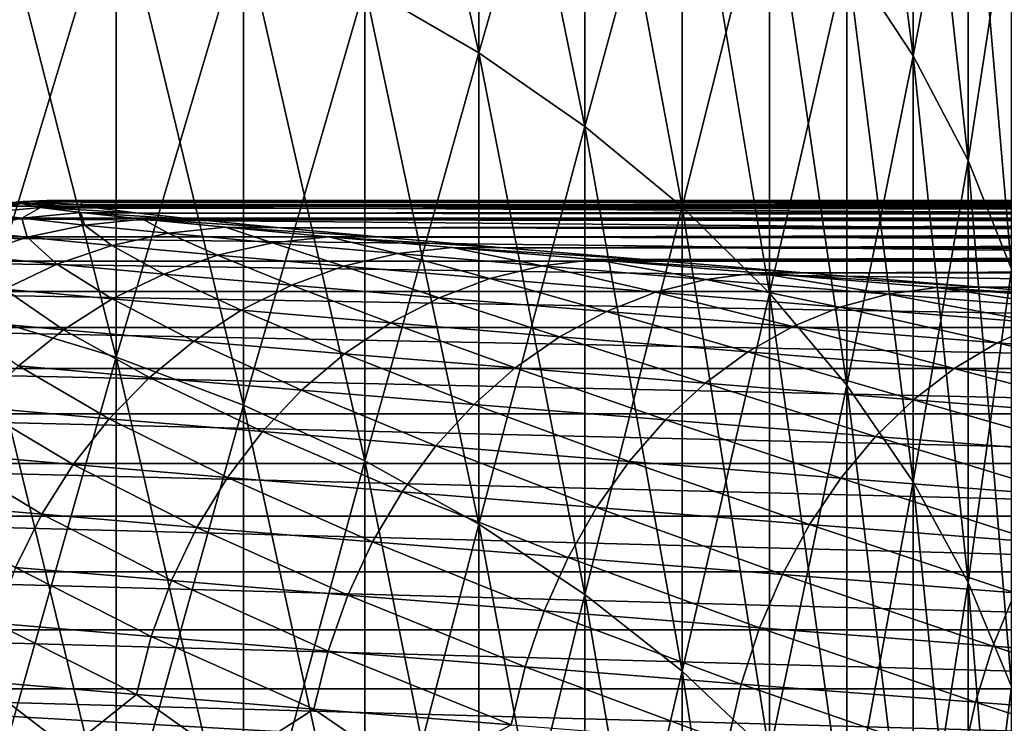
# Model space of a CAD drawing. Header units: metres. Extents: x -46 to 104, y -30 to 30.
# Tile 335 of 656: x 16.545 to 17.442, y 8.987 to 9.628. Entities that reach past the tile are written whole.
import ezdxf

# ---------------------------------------------------------------- set-up
doc = ezdxf.new("R2010")
doc.units = ezdxf.units.M
doc.layers.add('solid_26_000_502_XXX', color=7, linetype='CONTINUOUS')

msp = doc.modelspace()

# ---------------------------------------------------------------- linework, layer by layer
at = {"layer": 'solid_26_000_502_XXX'}
for points in [[(16.963278, 9.598156, -8.239747), (16.859293, 9.658595, -8.291632), (16.859293, 10.066163, -7.79179)], [(16.963278, 10.003174, -7.743032), (16.963278, 9.598156, -8.239747), (16.859293, 10.066163, -7.79179)], [(16.963278, 9.598156, 603.760254), (16.859293, 9.658595, 603.708374), (16.859293, 10.066163, 604.208191)], [(16.963278, 10.003174, 604.256958), (16.963278, 9.598156, 603.760254), (16.859293, 10.066163, 604.208191)], [(17.35924, 9.595591, -7.42754), (17.29871, 9.687451, -7.498645), (17.29871, 10.054817, -6.998359)], [(17.35924, 9.959474, -6.931998), (17.35924, 9.595591, -7.42754), (17.29871, 10.054817, -6.998359)], [(17.35924, 9.595591, 604.572449), (17.29871, 9.687451, 604.501343), (17.29871, 10.054817, 605.001648)], [(17.35924, 9.959474, 605.067993), (17.35924, 9.595591, 604.572449), (17.29871, 10.054817, 605.001648)], [(16.963278, 9.598156, 8.239747), (16.963278, 10.003174, 7.743032), (16.859293, 9.658595, 8.291632)], [(16.963278, 9.598156, 620.239746), (16.963278, 10.003174, 619.743042), (16.859293, 9.658595, 620.291626)], [(17.059919, 9.531065, -8.182151), (16.963278, 9.598156, -8.239747), (16.963278, 10.003174, -7.743032)], [(17.059919, 9.93325, -7.688908), (17.059919, 9.531065, -8.182151), (16.963278, 10.003174, -7.743032)], [(17.059919, 9.93325, 7.688908), (16.963278, 10.003174, 7.743032), (16.963278, 9.598156, 8.239747)], [(17.059919, 9.531065, 603.817871), (16.963278, 9.598156, 603.760254), (16.963278, 10.003174, 604.256958)], [(17.059919, 9.93325, 604.311096), (17.059919, 9.531065, 603.817871), (16.963278, 10.003174, 604.256958)], [(17.059919, 9.93325, 619.688904), (16.963278, 10.003174, 619.743042), (16.963278, 9.598156, 620.239746)], [(17.35924, 9.595591, 7.42754), (17.35924, 9.959474, 6.931998), (17.29871, 9.687451, 7.498645)], [(17.35924, 9.595591, 619.427551), (17.35924, 9.959474, 618.932007), (17.29871, 9.687451, 619.498657)], [(17.409405, 9.499905, -7.353474), (17.35924, 9.595591, -7.42754), (17.35924, 9.959474, -6.931998)], [(17.409405, 9.860159, -6.862873), (17.409405, 9.499905, -7.353474), (17.35924, 9.959474, -6.931998)], [(17.409405, 9.860159, 6.862873), (17.35924, 9.959474, 6.931998), (17.35924, 9.595591, 7.42754)], [(17.409405, 9.499905, 604.646545), (17.35924, 9.595591, 604.572449), (17.35924, 9.959474, 605.067993)], [(17.409405, 9.860159, 605.137146), (17.409405, 9.499905, 604.646545), (17.35924, 9.959474, 605.067993)], [(17.409405, 9.860159, 618.862854), (17.35924, 9.959474, 618.932007), (17.35924, 9.595591, 619.427551)], [(17.059919, 9.531065, 8.182151), (17.059919, 9.93325, 7.688908), (16.963278, 9.598156, 8.239747)], [(17.059919, 9.531065, 620.182129), (17.059919, 9.93325, 619.688904), (16.963278, 9.598156, 620.239746)], [(17.148478, 9.457831, -8.119282), (17.059919, 9.531065, -8.182151), (17.059919, 9.93325, -7.688908)], [(17.148478, 9.856927, -7.629829), (17.148478, 9.457831, -8.119282), (17.059919, 9.93325, -7.688908)], [(17.148478, 9.856927, 7.629829), (17.059919, 9.93325, 7.688908), (17.059919, 9.531065, 8.182151)], [(17.148478, 9.457831, 603.880737), (17.059919, 9.531065, 603.817871), (17.059919, 9.93325, 604.311096)], [(17.148478, 9.856927, 604.370178), (17.148478, 9.457831, 603.880737), (17.059919, 9.93325, 604.311096)], [(17.148478, 9.856927, 619.629822), (17.059919, 9.93325, 619.688904), (17.059919, 9.531065, 620.182129)], [(17.148478, 9.457831, 8.119282), (17.148478, 9.856927, 7.629829), (17.059919, 9.531065, 8.182151)], [(17.148478, 9.457831, 620.119263), (17.148478, 9.856927, 619.629822), (17.059919, 9.531065, 620.182129)], [(17.228277, 9.379015, -8.05162), (17.148478, 9.457831, -8.119282), (17.148478, 9.856927, -7.629829)], [(17.228277, 9.774785, -7.566247), (17.228277, 9.379015, -8.05162), (17.148478, 9.856927, -7.629829)], [(17.228277, 9.774785, 7.566247), (17.148478, 9.856927, 7.629829), (17.148478, 9.457831, 8.119282)], [(17.228277, 9.379015, 603.948364), (17.148478, 9.457831, 603.880737), (17.148478, 9.856927, 604.370178)], [(17.228277, 9.774785, 604.433777), (17.228277, 9.379015, 603.948364), (17.148478, 9.856927, 604.370178)], [(17.228277, 9.774785, 619.566223), (17.148478, 9.856927, 619.629822), (17.148478, 9.457831, 620.119263)], [(17.409405, 9.499905, 7.353474), (17.409405, 9.860159, 6.862873), (17.35924, 9.595591, 7.42754)], [(17.409405, 9.499905, 619.353455), (17.409405, 9.860159, 618.862854), (17.35924, 9.595591, 619.427551)], [(17.44882, 9.401123, -7.27701), (17.409405, 9.499905, -7.353474), (17.409405, 9.860159, -6.862873)], [(17.44882, 9.757631, -6.791512), (17.44882, 9.401123, -7.27701), (17.409405, 9.860159, -6.862873)], [(17.44882, 9.757631, 6.791512), (17.409405, 9.860159, 6.862873), (17.409405, 9.499905, 7.353474)], [(17.44882, 9.401123, 604.722961), (17.409405, 9.499905, 604.646545), (17.409405, 9.860159, 605.137146)], [(17.44882, 9.757631, 605.208496), (17.44882, 9.401123, 604.722961), (17.409405, 9.860159, 605.137146)], [(17.44882, 9.757631, 618.791504), (17.409405, 9.860159, 618.862854), (17.409405, 9.499905, 619.353455)], [(16.632504, 9.320926, -8.860201), (16.511431, 9.357162, -8.894646), (16.511431, 9.795658, -8.409297)], [(16.632504, 9.757724, -8.376732), (16.632504, 9.320926, -8.860201), (16.511431, 9.795658, -8.409297)], [(16.632504, 9.757724, 8.376732), (16.511431, 9.795658, 8.409297), (16.511431, 9.357162, 8.894646)], [(16.632504, 9.320926, 603.139771), (16.511431, 9.357162, 603.105347), (16.511431, 9.795658, 603.590698)], [(16.632504, 9.757724, 603.623291), (16.632504, 9.320926, 603.139771), (16.511431, 9.795658, 603.590698)], [(16.632504, 9.757724, 620.376709), (16.511431, 9.795658, 620.409302), (16.511431, 9.357162, 620.894653)], [(17.228277, 9.379015, 8.05162), (17.228277, 9.774785, 7.566247), (17.148478, 9.457831, 8.119282)], [(17.228277, 9.379015, 620.051636), (17.228277, 9.774785, 619.566223), (17.148478, 9.457831, 620.119263)], [(17.29871, 9.295217, -7.979682), (17.228277, 9.379015, -8.05162), (17.228277, 9.774785, -7.566247)], [(17.29871, 9.687451, -7.498645), (17.29871, 9.295217, -7.979682), (17.228277, 9.774785, -7.566247)], [(17.29871, 9.687451, 7.498645), (17.228277, 9.774785, 7.566247), (17.228277, 9.379015, 8.05162)], [(17.29871, 9.295217, 604.020325), (17.228277, 9.379015, 603.948364), (17.228277, 9.774785, 604.433777)], [(17.29871, 9.687451, 604.501343), (17.29871, 9.295217, 604.020325), (17.228277, 9.774785, 604.433777)], [(17.29871, 9.687451, 619.498657), (17.228277, 9.774785, 619.566223), (17.228277, 9.379015, 620.051636)], [(16.632504, 9.320926, 8.860201), (16.632504, 9.757724, 8.376732), (16.511431, 9.357162, 8.894646)], [(16.632504, 9.320926, 620.860229), (16.632504, 9.757724, 620.376709), (16.511431, 9.357162, 620.894653)], [(16.748753, 9.277172, -8.818609), (16.632504, 9.320926, -8.860201), (16.632504, 9.757724, -8.376732)], [(16.748753, 9.71192, -8.33741), (16.748753, 9.277172, -8.818609), (16.632504, 9.757724, -8.376732)], [(16.748753, 9.71192, 8.33741), (16.632504, 9.757724, 8.376732), (16.632504, 9.320926, 8.860201)], [(16.748753, 9.277172, 603.181396), (16.632504, 9.320926, 603.139771), (16.632504, 9.757724, 603.623291)], [(16.748753, 9.71192, 603.662598), (16.748753, 9.277172, 603.181396), (16.632504, 9.757724, 603.623291)], [(16.748753, 9.71192, 620.337402), (16.632504, 9.757724, 620.376709), (16.632504, 9.320926, 620.860229)], [(17.44882, 9.401123, 7.27701), (17.44882, 9.757631, 6.791512), (17.409405, 9.499905, 7.353474)], [(17.44882, 9.401123, 619.277039), (17.44882, 9.757631, 618.791504), (17.409405, 9.499905, 619.353455)], [(16.748753, 9.277172, 8.818609), (16.748753, 9.71192, 8.33741), (16.632504, 9.320926, 8.860201)], [(16.748753, 9.277172, 620.818604), (16.748753, 9.71192, 620.337402), (16.632504, 9.320926, 620.860229)], [(16.859293, 9.226234, -8.770189), (16.748753, 9.277172, -8.818609), (16.748753, 9.71192, -8.33741)], [(16.859293, 9.658595, -8.291632), (16.859293, 9.226234, -8.770189), (16.748753, 9.71192, -8.33741)], [(16.859293, 9.658595, 8.291632), (16.748753, 9.71192, 8.33741), (16.748753, 9.277172, 8.818609)], [(16.859293, 9.226234, 603.229797), (16.748753, 9.277172, 603.181396), (16.748753, 9.71192, 603.662598)], [(16.859293, 9.658595, 603.708374), (16.859293, 9.226234, 603.229797), (16.748753, 9.71192, 603.662598)], [(16.859293, 9.658595, 620.291626), (16.748753, 9.71192, 620.337402), (16.748753, 9.277172, 620.818604)], [(17.29871, 9.295217, 7.979682), (17.29871, 9.687451, 7.498645), (17.228277, 9.379015, 8.05162)], [(17.29871, 9.295217, 619.979675), (17.29871, 9.687451, 619.498657), (17.228277, 9.379015, 620.051636)], [(17.35924, 9.207076, -7.904016), (17.29871, 9.295217, -7.979682), (17.29871, 9.687451, -7.498645)], [(17.35924, 9.595591, -7.42754), (17.35924, 9.207076, -7.904016), (17.29871, 9.687451, -7.498645)], [(17.35924, 9.595591, 7.42754), (17.29871, 9.687451, 7.498645), (17.29871, 9.295217, 7.979682)], [(17.35924, 9.207076, 604.096008), (17.29871, 9.295217, 604.020325), (17.29871, 9.687451, 604.501343)], [(17.35924, 9.595591, 604.572449), (17.35924, 9.207076, 604.096008), (17.29871, 9.687451, 604.501343)], [(17.35924, 9.595591, 619.427551), (17.29871, 9.687451, 619.498657), (17.29871, 9.295217, 619.979675)], [(16.859293, 9.226234, 8.770189), (16.859293, 9.658595, 8.291632), (16.748753, 9.277172, 8.818609)], [(16.859293, 9.226234, 620.770203), (16.859293, 9.658595, 620.291626), (16.748753, 9.277172, 620.818604)], [(16.963278, 9.168501, -8.71531), (16.859293, 9.226234, -8.770189), (16.859293, 9.658595, -8.291632)], [(16.963278, 9.598156, -8.239747), (16.963278, 9.168501, -8.71531), (16.859293, 9.658595, -8.291632)], [(16.963278, 9.598156, 8.239747), (16.859293, 9.658595, 8.291632), (16.859293, 9.226234, 8.770189)], [(16.963278, 9.168501, 603.284668), (16.859293, 9.226234, 603.229797), (16.859293, 9.658595, 603.708374)], [(16.963278, 9.598156, 603.760254), (16.963278, 9.168501, 603.284668), (16.859293, 9.658595, 603.708374)], [(16.963278, 9.598156, 620.239746), (16.859293, 9.658595, 620.291626), (16.859293, 9.226234, 620.770203)], [(16.963278, 9.168501, 8.71531), (16.963278, 9.598156, 8.239747), (16.859293, 9.226234, 8.770189)], [(16.963278, 9.168501, 620.715332), (16.963278, 9.598156, 620.239746), (16.859293, 9.226234, 620.770203)], [(17.059919, 9.104412, -8.654389), (16.963278, 9.168501, -8.71531), (16.963278, 9.598156, -8.239747)], [(17.059919, 9.531065, -8.182151), (17.059919, 9.104412, -8.654389), (16.963278, 9.598156, -8.239747)], [(17.059919, 9.531065, 8.182151), (16.963278, 9.598156, 8.239747), (16.963278, 9.168501, 8.71531)], [(17.059919, 9.104412, 603.345581), (16.963278, 9.168501, 603.284668), (16.963278, 9.598156, 603.760254)], [(17.059919, 9.531065, 603.817871), (17.059919, 9.104412, 603.345581), (16.963278, 9.598156, 603.760254)], [(17.059919, 9.531065, 620.182129), (16.963278, 9.598156, 620.239746), (16.963278, 9.168501, 620.715332)], [(17.35924, 9.207076, 7.904016), (17.35924, 9.595591, 7.42754), (17.29871, 9.295217, 7.979682)], [(17.35924, 9.207076, 619.903992), (17.35924, 9.595591, 619.427551), (17.29871, 9.295217, 619.979675)], [(17.409405, 9.115264, -7.825198), (17.35924, 9.207076, -7.904016), (17.35924, 9.595591, -7.42754)], [(17.409405, 9.499905, -7.353474), (17.409405, 9.115264, -7.825198), (17.35924, 9.595591, -7.42754)], [(17.409405, 9.499905, 7.353474), (17.35924, 9.595591, 7.42754), (17.35924, 9.207076, 7.904016)], [(17.409405, 9.115264, 604.174805), (17.35924, 9.207076, 604.096008), (17.35924, 9.595591, 604.572449)], [(17.409405, 9.499905, 604.646545), (17.409405, 9.115264, 604.174805), (17.35924, 9.595591, 604.572449)], [(17.409405, 9.499905, 619.353455), (17.35924, 9.595591, 619.427551), (17.35924, 9.207076, 619.903992)], [(17.059919, 9.104412, 8.654389), (17.059919, 9.531065, 8.182151), (16.963278, 9.168501, 8.71531)], [(17.059919, 9.104412, 620.654419), (17.059919, 9.531065, 620.182129), (16.963278, 9.168501, 620.715332)], [(17.148478, 9.034457, -8.587893), (17.059919, 9.104412, -8.654389), (17.059919, 9.531065, -8.182151)], [(17.148478, 9.457831, -8.119282), (17.148478, 9.034457, -8.587893), (17.059919, 9.531065, -8.182151)], [(17.148478, 9.457831, 8.119282), (17.059919, 9.531065, 8.182151), (17.059919, 9.104412, 8.654389)], [(17.148478, 9.034457, 603.412109), (17.059919, 9.104412, 603.345581), (17.059919, 9.531065, 603.817871)], [(17.148478, 9.457831, 603.880737), (17.148478, 9.034457, 603.412109), (17.059919, 9.531065, 603.817871)], [(17.148478, 9.457831, 620.119263), (17.059919, 9.531065, 620.182129), (17.059919, 9.104412, 620.654419)], [(17.409405, 9.115264, 7.825198), (17.409405, 9.499905, 7.353474), (17.35924, 9.207076, 7.904016)], [(17.409405, 9.115264, 619.825195), (17.409405, 9.499905, 619.353455), (17.35924, 9.207076, 619.903992)], [(17.44882, 9.020482, -7.74383), (17.409405, 9.115264, -7.825198), (17.409405, 9.499905, -7.353474)], [(17.44882, 9.401123, -7.27701), (17.44882, 9.020482, -7.74383), (17.409405, 9.499905, -7.353474)], [(17.44882, 9.401123, 7.27701), (17.409405, 9.499905, 7.353474), (17.409405, 9.115264, 7.825198)], [(17.44882, 9.020482, 604.256165), (17.409405, 9.115264, 604.174805), (17.409405, 9.499905, 604.646545)], [(17.44882, 9.401123, 604.722961), (17.44882, 9.020482, 604.256165), (17.409405, 9.499905, 604.646545)], [(17.44882, 9.401123, 619.277039), (17.409405, 9.499905, 619.353455), (17.409405, 9.115264, 619.825195)], [(16.547745, 9.462769, 310.27597), (16.493309, 9.457685, 310.273804), (16.491343, 9.455617, 310.575623)], [(16.545801, 9.460724, 310.574249), (16.547745, 9.462769, 310.27597), (16.491343, 9.455617, 310.575623)], [(16.547745, 9.462769, 310.27597), (16.569181, 9.463452, 309.978546), (16.493309, 9.457685, 310.273804)], [(16.493309, 9.457685, 310.273804), (16.569181, 9.463452, 309.978546), (16.515001, 9.458378, 309.972839)], [(16.515001, 9.458378, 309.972839), (16.569181, 9.463452, 309.978546), (18.448784, 9.458379, 291.574188)], [(16.545801, 9.460724, 310.574249), (16.599625, 9.459937, 310.568909), (16.547745, 9.462769, 310.27597)], [(16.547745, 9.462769, 310.27597), (16.622824, 9.462598, 309.984192), (16.569181, 9.463452, 309.978546)], [(16.547745, 9.462769, 310.27597), (16.599625, 9.459937, 310.568909), (16.601744, 9.461934, 310.275574)], [(16.547745, 9.462769, 310.27597), (16.601744, 9.461934, 310.275574), (16.622824, 9.462598, 309.984192)], [(16.569181, 9.463452, 309.978546), (16.622824, 9.462598, 309.984192), (18.502964, 9.463452, 291.579895)], [(16.569181, 9.463452, 309.978546), (18.502964, 9.463452, 291.579895), (18.448784, 9.458379, 291.574188)], [(18.619215, 9.461164, 291.185852), (16.601744, 9.461934, 310.275574), (16.599625, 9.459937, 310.568909)], [(18.556599, 9.462598, 291.585541), (16.622824, 9.462598, 309.984192), (16.601744, 9.461934, 310.275574)], [(18.593798, 9.461961, 291.318756), (18.556599, 9.462598, 291.585541), (16.601744, 9.461934, 310.275574)], [(18.619215, 9.461164, 291.185852), (18.593798, 9.461961, 291.318756), (16.601744, 9.461934, 310.275574)], [(18.502964, 9.463452, 291.579895), (16.622824, 9.462598, 309.984192), (18.556599, 9.462598, 291.585541)], [(16.461697, 9.447382, 309.967255), (16.515001, 9.458378, 309.972839), (18.395479, 9.447384, 291.568604)], [(16.545801, 9.460724, 310.574249), (16.491343, 9.455617, 310.575623), (16.509157, 9.452175, 310.876923)], [(16.563406, 9.457323, 310.872009), (16.545801, 9.460724, 310.574249), (16.509157, 9.452175, 310.876923)], [(16.563406, 9.457323, 310.872009), (16.509157, 9.452175, 310.876923), (16.546646, 9.447379, 311.176392)], [(16.515001, 9.458378, 309.972839), (18.448784, 9.458379, 291.574188), (18.395479, 9.447384, 291.568604)], [(16.545801, 9.460724, 310.574249), (16.616709, 9.456603, 310.862549), (16.599625, 9.459937, 310.568909)], [(16.563406, 9.457323, 310.872009), (16.616709, 9.456603, 310.862549), (16.545801, 9.460724, 310.574249)], [(16.600454, 9.452583, 311.167969), (16.563406, 9.457323, 310.872009), (16.546646, 9.447379, 311.176392)], [(16.600454, 9.452583, 311.167969), (16.546646, 9.447379, 311.176392), (16.603662, 9.441248, 311.472778)], [(16.563406, 9.457323, 310.872009), (16.652994, 9.451942, 311.154846), (16.616709, 9.456603, 310.862549)], [(16.600454, 9.452583, 311.167969), (16.652994, 9.451942, 311.154846), (16.563406, 9.457323, 310.872009)], [(18.649178, 9.460048, 291.053558), (18.619215, 9.461164, 291.185852), (16.599625, 9.459937, 310.568909)], [(18.683691, 9.458609, 290.922089), (18.649178, 9.460048, 291.053558), (16.599625, 9.459937, 310.568909)], [(18.683691, 9.458609, 290.922089), (16.599625, 9.459937, 310.568909), (16.616709, 9.456603, 310.862549)], [(16.600454, 9.452583, 311.167969), (16.708344, 9.445978, 311.444183), (16.652994, 9.451942, 311.154846)], [(16.656801, 9.446524, 311.460846), (16.708344, 9.445978, 311.444183), (16.600454, 9.452583, 311.167969)], [(16.656801, 9.446524, 311.460846), (16.600454, 9.452583, 311.167969), (16.603662, 9.441248, 311.472778)], [(18.722723, 9.456847, 290.791626), (18.683691, 9.458609, 290.922089), (16.616709, 9.456603, 310.862549)], [(18.766241, 9.454765, 290.662445), (18.722723, 9.456847, 290.791626), (16.616709, 9.456603, 310.862549)], [(18.766241, 9.454765, 290.662445), (16.616709, 9.456603, 310.862549), (16.652994, 9.451942, 311.154846)], [(18.814199, 9.452365, 290.534637), (18.766241, 9.454765, 290.662445), (16.652994, 9.451942, 311.154846)], [(17.148478, 9.034457, 8.587893), (17.148478, 9.457831, 8.119282), (17.059919, 9.104412, 8.654389)], [(17.148478, 9.034457, 620.587891), (17.148478, 9.457831, 620.119263), (17.059919, 9.104412, 620.654419)], [(17.228277, 8.959169, -8.516326), (17.148478, 9.034457, -8.587893), (17.148478, 9.457831, -8.119282)], [(17.228277, 9.379015, -8.05162), (17.228277, 8.959169, -8.516326), (17.148478, 9.457831, -8.119282)], [(17.228277, 9.379015, 8.05162), (17.148478, 9.457831, 8.119282), (17.148478, 9.034457, 8.587893)], [(17.228277, 8.959169, 603.483704), (17.148478, 9.034457, 603.412109), (17.148478, 9.457831, 603.880737)], [(17.228277, 9.379015, 603.948364), (17.228277, 8.959169, 603.483704), (17.148478, 9.457831, 603.880737)], [(17.228277, 9.379015, 620.051636), (17.148478, 9.457831, 620.119263), (17.148478, 9.034457, 620.587891)], [(16.409906, 9.430595, 309.961823), (16.461697, 9.447382, 309.967255), (18.343687, 9.430597, 291.563141)], [(16.461697, 9.447382, 309.967255), (18.395479, 9.447384, 291.568604), (18.343687, 9.430597, 291.563141)], [(16.546646, 9.447379, 311.176392), (16.509157, 9.452175, 310.876923), (16.493704, 9.436256, 311.184601)], [(16.546646, 9.447379, 311.176392), (16.493704, 9.436256, 311.184601), (16.551374, 9.430055, 311.484344)], [(16.603662, 9.441248, 311.472778), (16.546646, 9.447379, 311.176392), (16.551374, 9.430055, 311.484344)], [(16.656801, 9.446524, 311.460846), (16.603662, 9.441248, 311.472778), (16.679966, 9.433807, 311.764771)], [(18.866508, 9.449649, 290.408539), (18.814199, 9.452365, 290.534637), (16.652994, 9.451942, 311.154846)], [(18.866508, 9.449649, 290.408539), (16.652994, 9.451942, 311.154846), (16.708344, 9.445978, 311.444183)], [(16.656801, 9.446524, 311.460846), (16.782467, 9.438741, 311.729126), (16.708344, 9.445978, 311.444183)], [(16.73221, 9.43917, 311.74942), (16.782467, 9.438741, 311.729126), (16.656801, 9.446524, 311.460846)], [(16.73221, 9.43917, 311.74942), (16.656801, 9.446524, 311.460846), (16.679966, 9.433807, 311.764771)], [(18.923136, 9.44662, 290.284149), (18.866508, 9.449649, 290.408539), (16.708344, 9.445978, 311.444183)], [(18.983957, 9.443284, 290.161835), (18.923136, 9.44662, 290.284149), (16.708344, 9.445978, 311.444183)], [(18.983957, 9.443284, 290.161835), (16.708344, 9.445978, 311.444183), (16.782467, 9.438741, 311.729126)], [(16.551374, 9.430055, 311.484344), (16.493704, 9.436256, 311.184601), (16.500563, 9.413078, 311.495483)], [(16.603662, 9.441248, 311.472778), (16.551374, 9.430055, 311.484344), (16.628553, 9.422529, 311.779694)], [(16.679966, 9.433807, 311.764771), (16.603662, 9.441248, 311.472778), (16.628553, 9.422529, 311.779694)], [(16.73221, 9.43917, 311.74942), (16.679966, 9.433807, 311.764771), (16.775192, 9.425092, 312.051147)], [(16.73221, 9.43917, 311.74942), (16.875017, 9.430263, 312.008575), (16.782467, 9.438741, 311.729126)], [(16.826321, 9.430556, 312.03244), (16.875017, 9.430263, 312.008575), (16.73221, 9.43917, 311.74942)], [(16.826321, 9.430556, 312.03244), (16.73221, 9.43917, 311.74942), (16.775192, 9.425092, 312.051147)], [(19.048948, 9.439643, 290.041626), (18.983957, 9.443284, 290.161835), (16.782467, 9.438741, 311.729126)], [(19.117949, 9.435705, 289.923798), (19.048948, 9.439643, 290.041626), (16.782467, 9.438741, 311.729126)], [(19.117949, 9.435705, 289.923798), (16.782467, 9.438741, 311.729126), (16.875017, 9.430263, 312.008575)], [(19.190948, 9.431473, 289.80838), (19.117949, 9.435705, 289.923798), (16.875017, 9.430263, 312.008575)], [(16.360249, 9.408218, 309.956604), (16.409906, 9.430595, 309.961823), (18.294031, 9.408221, 291.557922)], [(16.409906, 9.430595, 309.961823), (18.343687, 9.430597, 291.563141), (18.294031, 9.408221, 291.557922)], [(16.551374, 9.430055, 311.484344), (16.500563, 9.413078, 311.495483), (16.578583, 9.40547, 311.794037)], [(16.628553, 9.422529, 311.779694), (16.551374, 9.430055, 311.484344), (16.578583, 9.40547, 311.794037)], [(16.679966, 9.433807, 311.764771), (16.628553, 9.422529, 311.779694), (16.724869, 9.413713, 312.069336)], [(16.775192, 9.425092, 312.051147), (16.679966, 9.433807, 311.764771), (16.724869, 9.413713, 312.069336)], [(16.826321, 9.430556, 312.03244), (16.775192, 9.425092, 312.051147), (16.888958, 9.415137, 312.330627)], [(16.826321, 9.430556, 312.03244), (16.98568, 9.420572, 312.281403), (16.875017, 9.430263, 312.008575)], [(16.938751, 9.420719, 312.308655), (16.98568, 9.420572, 312.281403), (16.826321, 9.430556, 312.03244)], [(16.938751, 9.420719, 312.308655), (16.826321, 9.430556, 312.03244), (16.888958, 9.415137, 312.330627)], [(19.267799, 9.426952, 289.695557), (19.190948, 9.431473, 289.80838), (16.875017, 9.430263, 312.008575)], [(19.267799, 9.426952, 289.695557), (16.875017, 9.430263, 312.008575), (16.98568, 9.420572, 312.281403)], [(19.348494, 9.422147, 289.585358), (19.267799, 9.426952, 289.695557), (16.98568, 9.420572, 312.281403)], [(16.628553, 9.422529, 311.779694), (16.578583, 9.40547, 311.794037), (16.675951, 9.396559, 312.086853)], [(16.724869, 9.413713, 312.069336), (16.628553, 9.422529, 311.779694), (16.675951, 9.396559, 312.086853)], [(16.775192, 9.425092, 312.051147), (16.724869, 9.413713, 312.069336), (16.839937, 9.403645, 312.352051)], [(16.888958, 9.415137, 312.330627), (16.775192, 9.425092, 312.051147), (16.839937, 9.403645, 312.352051)], [(16.938751, 9.420719, 312.308655), (16.888958, 9.415137, 312.330627), (17.020765, 9.403987, 312.602051)], [(16.938751, 9.420719, 312.308655), (17.114027, 9.409708, 312.54657), (16.98568, 9.420572, 312.281403)], [(17.069014, 9.409699, 312.576874), (17.114027, 9.409708, 312.54657), (16.938751, 9.420719, 312.308655)], [(17.069014, 9.409699, 312.576874), (16.938751, 9.420719, 312.308655), (17.020765, 9.403987, 312.602051)], [(19.432888, 9.417062, 289.478027), (19.348494, 9.422147, 289.585358), (16.98568, 9.420572, 312.281403)], [(19.432888, 9.417062, 289.478027), (16.98568, 9.420572, 312.281403), (17.114027, 9.409708, 312.54657)], [(19.520977, 9.411699, 289.373535), (19.432888, 9.417062, 289.478027), (17.114027, 9.409708, 312.54657)], [(16.313322, 9.380521, 309.95166), (16.360249, 9.408218, 309.956604), (18.247103, 9.380524, 291.553009)], [(16.360249, 9.408218, 309.956604), (18.294031, 9.408221, 291.557922), (18.247103, 9.380524, 291.553009)], [(16.578583, 9.40547, 311.794037), (16.500563, 9.413078, 311.495483), (16.530657, 9.382835, 311.807617)], [(16.724869, 9.413713, 312.069336), (16.675951, 9.396559, 312.086853), (16.792273, 9.38638, 312.37262)], [(16.839937, 9.403645, 312.352051), (16.724869, 9.413713, 312.069336), (16.792273, 9.38638, 312.37262)], [(16.888958, 9.415137, 312.330627), (16.839937, 9.403645, 312.352051), (16.973251, 9.392367, 312.626556)], [(17.020765, 9.403987, 312.602051), (16.888958, 9.415137, 312.330627), (16.973251, 9.392367, 312.626556)], [(17.069014, 9.409699, 312.576874), (17.020765, 9.403987, 312.602051), (17.17001, 9.391691, 312.864197)], [(17.069014, 9.409699, 312.576874), (17.259474, 9.39772, 312.802826), (17.114027, 9.409708, 312.54657)], [(17.216507, 9.397549, 312.835968), (17.259474, 9.39772, 312.802826), (17.069014, 9.409699, 312.576874)], [(17.216507, 9.397549, 312.835968), (17.069014, 9.409699, 312.576874), (17.17001, 9.391691, 312.864197)], [(19.612562, 9.406072, 289.272156), (19.520977, 9.411699, 289.373535), (17.114027, 9.409708, 312.54657)], [(19.612562, 9.406072, 289.272156), (17.114027, 9.409708, 312.54657), (17.259474, 9.39772, 312.802826)], [(16.578583, 9.40547, 311.794037), (16.530657, 9.382835, 311.807617), (16.629023, 9.373833, 312.103424)], [(16.675951, 9.396559, 312.086853), (16.578583, 9.40547, 311.794037), (16.629023, 9.373833, 312.103424)], [(16.839937, 9.403645, 312.352051), (16.792273, 9.38638, 312.37262), (16.92704, 9.37498, 312.650116)], [(16.973251, 9.392367, 312.626556), (16.839937, 9.403645, 312.352051), (16.92704, 9.37498, 312.650116)], [(17.020765, 9.403987, 312.602051), (16.973251, 9.392367, 312.626556), (17.124201, 9.379931, 312.891724)], [(17.17001, 9.391691, 312.864197), (17.020765, 9.403987, 312.602051), (17.124201, 9.379931, 312.891724)], [(19.707642, 9.400178, 289.173859), (19.612562, 9.406072, 289.272156), (17.259474, 9.39772, 312.802826)], [(19.805979, 9.394032, 289.078918), (19.707642, 9.400178, 289.173859), (17.259474, 9.39772, 312.802826)], [(17.44882, 9.020482, 7.74383), (17.44882, 9.401123, 7.27701), (17.409405, 9.115264, 7.825198)], [(17.44882, 9.020482, 619.743835), (17.44882, 9.401123, 619.277039), (17.409405, 9.115264, 619.825195)], [(16.675951, 9.396559, 312.086853), (16.629023, 9.373833, 312.103424), (16.746538, 9.36355, 312.392151)], [(16.792273, 9.38638, 312.37262), (16.675951, 9.396559, 312.086853), (16.746538, 9.36355, 312.392151)], [(16.973251, 9.392367, 312.626556), (16.92704, 9.37498, 312.650116), (17.079636, 9.362409, 312.918182)], [(17.124201, 9.379931, 312.891724), (16.973251, 9.392367, 312.626556), (17.079636, 9.362409, 312.918182)], [(17.17001, 9.391691, 312.864197), (17.124201, 9.379931, 312.891724), (17.292164, 9.366389, 313.146393)], [(17.216507, 9.397549, 312.835968), (17.17001, 9.391691, 312.864197), (17.336071, 9.378303, 313.115997)], [(17.336071, 9.378303, 313.115997), (17.17001, 9.391691, 312.864197), (17.292164, 9.366389, 313.146393)], [(17.216507, 9.397549, 312.835968), (17.42141, 9.384659, 313.049042), (17.259474, 9.39772, 312.802826)], [(17.380627, 9.384316, 313.084808), (17.42141, 9.384659, 313.049042), (17.216507, 9.397549, 312.835968)], [(17.380627, 9.384316, 313.084808), (17.216507, 9.397549, 312.835968), (17.336071, 9.378303, 313.115997)], [(19.805979, 9.394032, 289.078918), (17.259474, 9.39772, 312.802826), (17.42141, 9.384659, 313.049042)], [(19.907578, 9.387637, 288.987305), (19.805979, 9.394032, 289.078918), (17.42141, 9.384659, 313.049042)], [(16.530657, 9.382835, 311.807617), (16.48535, 9.354897, 311.820282), (16.584648, 9.345808, 312.118896)], [(16.629023, 9.373833, 312.103424), (16.530657, 9.382835, 311.807617), (16.584648, 9.345808, 312.118896)], [(16.792273, 9.38638, 312.37262), (16.746538, 9.36355, 312.392151), (16.882687, 9.352033, 312.672485)], [(16.92704, 9.37498, 312.650116), (16.792273, 9.38638, 312.37262), (16.882687, 9.352033, 312.672485)], [(17.380627, 9.384316, 313.084808), (17.336071, 9.378303, 313.115997), (17.518227, 9.363878, 313.356354)], [(17.380627, 9.384316, 313.084808), (17.599133, 9.370581, 313.284149), (17.42141, 9.384659, 313.049042)], [(17.56065, 9.37006, 313.322357), (17.599133, 9.370581, 313.284149), (17.380627, 9.384316, 313.084808)], [(17.56065, 9.37006, 313.322357), (17.380627, 9.384316, 313.084808), (17.518227, 9.363878, 313.356354)], [(20.012192, 9.381005, 288.899292), (19.907578, 9.387637, 288.987305), (17.42141, 9.384659, 313.049042)], [(20.012192, 9.381005, 288.899292), (17.42141, 9.384659, 313.049042), (17.599133, 9.370581, 313.284149)], [(16.269686, 9.347833, 309.947083), (16.313322, 9.380521, 309.95166), (18.203466, 9.347836, 291.548401)], [(16.313322, 9.380521, 309.95166), (18.247103, 9.380524, 291.553009), (18.203466, 9.347836, 291.548401)], [(16.629023, 9.373833, 312.103424), (16.584648, 9.345808, 312.118896), (16.703279, 9.335428, 312.410339)], [(16.746538, 9.36355, 312.392151), (16.629023, 9.373833, 312.103424), (16.703279, 9.335428, 312.410339)], [(16.92704, 9.37498, 312.650116), (16.882687, 9.352033, 312.672485), (17.036842, 9.339333, 312.943298)], [(17.079636, 9.362409, 312.918182), (16.92704, 9.37498, 312.650116), (17.036842, 9.339333, 312.943298)], [(17.124201, 9.379931, 312.891724), (17.079636, 9.362409, 312.918182), (17.249426, 9.348719, 313.175629)], [(17.292164, 9.366389, 313.146393), (17.124201, 9.379931, 312.891724), (17.249426, 9.348719, 313.175629)], [(17.228277, 8.959169, 8.516326), (17.228277, 9.379015, 8.05162), (17.148478, 9.034457, 8.587893)], [(17.228277, 8.959169, 620.516296), (17.228277, 9.379015, 620.051636), (17.148478, 9.034457, 620.587891)], [(17.29871, 8.879123, -8.440235), (17.228277, 8.959169, -8.516326), (17.228277, 9.379015, -8.05162)], [(17.29871, 9.295217, -7.979682), (17.29871, 8.879123, -8.440235), (17.228277, 9.379015, -8.05162)], [(17.29871, 9.295217, 7.979682), (17.228277, 9.379015, 8.05162), (17.228277, 8.959169, 8.516326)], [(17.29871, 8.879123, 603.559753), (17.228277, 8.959169, 603.483704), (17.228277, 9.379015, 603.948364)], [(17.29871, 9.295217, 604.020325), (17.29871, 8.879123, 603.559753), (17.228277, 9.379015, 603.948364)], [(17.29871, 9.295217, 619.979675), (17.228277, 9.379015, 620.051636), (17.228277, 8.959169, 620.516296)], [(17.336071, 9.378303, 313.115997), (17.292164, 9.366389, 313.146393), (17.4764, 9.3518, 313.389496)], [(17.518227, 9.363878, 313.356354), (17.336071, 9.378303, 313.115997), (17.4764, 9.3518, 313.389496)], [(16.746538, 9.36355, 312.392151), (16.703279, 9.335428, 312.410339), (16.840719, 9.323801, 312.693359)], [(16.882687, 9.352033, 312.672485), (16.746538, 9.36355, 312.392151), (16.840719, 9.323801, 312.693359)], [(17.292164, 9.366389, 313.146393), (17.249426, 9.348719, 313.175629), (17.435667, 9.333971, 313.421387)], [(17.4764, 9.3518, 313.389496), (17.292164, 9.366389, 313.146393), (17.435667, 9.333971, 313.421387)], [(16.584648, 9.345808, 312.118896), (16.48535, 9.354897, 311.820282), (16.543358, 9.312819, 312.133057)], [(16.632504, 8.860201, -9.320926), (16.511431, 8.894646, -9.357162), (16.511431, 9.357162, -8.894646)], [(16.632504, 9.320926, -8.860201), (16.632504, 8.860201, -9.320926), (16.511431, 9.357162, -8.894646)], [(16.632504, 9.320926, 8.860201), (16.511431, 9.357162, 8.894646), (16.511431, 8.894646, 9.357162)], [(16.632504, 8.860201, 602.679077), (16.511431, 8.894646, 602.642822), (16.511431, 9.357162, 603.105347)], [(16.632504, 9.320926, 603.139771), (16.632504, 8.860201, 602.679077), (16.511431, 9.357162, 603.105347)], [(16.632504, 9.320926, 620.860229), (16.511431, 9.357162, 620.894653), (16.511431, 8.894646, 621.357178)], [(17.079636, 9.362409, 312.918182), (17.036842, 9.339333, 312.943298), (17.208372, 9.325503, 313.203369)], [(17.249426, 9.348719, 313.175629), (17.079636, 9.362409, 312.918182), (17.208372, 9.325503, 313.203369)], [(16.229862, 9.310546, 309.942871), (16.269686, 9.347833, 309.947083), (18.163641, 9.310549, 291.54422)], [(16.269686, 9.347833, 309.947083), (18.203466, 9.347836, 291.548401), (18.163641, 9.310549, 291.54422)], [(16.584648, 9.345808, 312.118896), (16.543358, 9.312819, 312.133057), (16.663013, 9.30235, 312.427032)], [(16.703279, 9.335428, 312.410339), (16.584648, 9.345808, 312.118896), (16.663013, 9.30235, 312.427032)], [(16.882687, 9.352033, 312.672485), (16.840719, 9.323801, 312.693359), (16.996338, 9.310981, 312.966736)], [(17.036842, 9.339333, 312.943298), (16.882687, 9.352033, 312.672485), (16.996338, 9.310981, 312.966736)], [(17.249426, 9.348719, 313.175629), (17.208372, 9.325503, 313.203369), (17.396519, 9.310604, 313.45163)], [(17.435667, 9.333971, 313.421387), (17.249426, 9.348719, 313.175629), (17.396519, 9.310604, 313.45163)], [(17.4764, 9.3518, 313.389496), (17.435667, 9.333971, 313.421387), (17.637535, 9.318229, 313.654388)], [(17.036842, 9.339333, 312.943298), (16.996338, 9.310981, 312.966736), (17.169493, 9.29702, 313.229279)], [(17.208372, 9.325503, 313.203369), (17.036842, 9.339333, 312.943298), (17.169493, 9.29702, 313.229279)], [(16.703279, 9.335428, 312.410339), (16.663013, 9.30235, 312.427032), (16.801641, 9.290623, 312.712463)], [(16.840719, 9.323801, 312.693359), (16.703279, 9.335428, 312.410339), (16.801641, 9.290623, 312.712463)], [(17.435667, 9.333971, 313.421387), (17.396519, 9.310604, 313.45163), (17.600451, 9.294702, 313.687012)], [(17.637535, 9.318229, 313.654388), (17.435667, 9.333971, 313.421387), (17.600451, 9.294702, 313.687012)], [(16.632504, 8.860201, 9.320926), (16.632504, 9.320926, 8.860201), (16.511431, 8.894646, 9.357162)], [(16.632504, 8.860201, 621.320923), (16.632504, 9.320926, 620.860229), (16.511431, 8.894646, 621.357178)], [(16.748753, 8.818609, -9.277172), (16.632504, 8.860201, -9.320926), (16.632504, 9.320926, -8.860201)], [(16.748753, 9.277172, -8.818609), (16.748753, 8.818609, -9.277172), (16.632504, 9.320926, -8.860201)], [(16.748753, 9.277172, 8.818609), (16.632504, 9.320926, 8.860201), (16.632504, 8.860201, 9.320926)], [(16.748753, 8.818609, 602.722839), (16.632504, 8.860201, 602.679077), (16.632504, 9.320926, 603.139771)], [(16.748753, 9.277172, 603.181396), (16.748753, 8.818609, 602.722839), (16.632504, 9.320926, 603.139771)], [(16.748753, 9.277172, 620.818604), (16.632504, 9.320926, 620.860229), (16.632504, 8.860201, 621.320923)], [(16.840719, 9.323801, 312.693359), (16.801641, 9.290623, 312.712463), (16.958605, 9.277692, 312.98822)], [(16.996338, 9.310981, 312.966736), (16.840719, 9.323801, 312.693359), (16.958605, 9.277692, 312.98822)], [(17.208372, 9.325503, 313.203369), (17.169493, 9.29702, 313.229279), (17.359423, 9.28198, 313.479889)], [(17.396519, 9.310604, 313.45163), (17.208372, 9.325503, 313.203369), (17.359423, 9.28198, 313.479889)], [(16.194328, 9.269107, 309.939148), (16.229862, 9.310546, 309.942871), (18.128107, 9.269111, 291.540497)], [(16.229862, 9.310546, 309.942871), (18.163641, 9.310549, 291.54422), (18.128107, 9.269111, 291.540497)], [(16.543358, 9.312819, 312.133057), (16.505648, 9.275263, 312.145752), (16.626226, 9.264712, 312.441986)], [(16.663013, 9.30235, 312.427032), (16.543358, 9.312819, 312.133057), (16.626226, 9.264712, 312.441986)], [(16.996338, 9.310981, 312.966736), (16.958605, 9.277692, 312.98822), (17.133253, 9.26361, 313.253021)], [(17.169493, 9.29702, 313.229279), (16.996338, 9.310981, 312.966736), (17.133253, 9.26361, 313.253021)], [(17.396519, 9.310604, 313.45163), (17.359423, 9.28198, 313.479889), (17.565285, 9.265926, 313.717499)], [(17.600451, 9.294702, 313.687012), (17.396519, 9.310604, 313.45163), (17.565285, 9.265926, 313.717499)], [(16.663013, 9.30235, 312.427032), (16.626226, 9.264712, 312.441986), (16.765923, 9.252894, 312.729645)], [(16.801641, 9.290623, 312.712463), (16.663013, 9.30235, 312.427032), (16.765923, 9.252894, 312.729645)], [(17.169493, 9.29702, 313.229279), (17.133253, 9.26361, 313.253021), (17.324821, 9.24844, 313.505798)], [(17.359423, 9.28198, 313.479889), (17.169493, 9.29702, 313.229279), (17.324821, 9.24844, 313.505798)], [(17.29871, 8.879123, 8.440235), (17.29871, 9.295217, 7.979682), (17.228277, 8.959169, 8.516326)], [(17.29871, 8.879123, 620.440247), (17.29871, 9.295217, 619.979675), (17.228277, 8.959169, 620.516296)], [(17.35924, 8.794927, -8.360202), (17.29871, 8.879123, -8.440235), (17.29871, 9.295217, -7.979682)], [(17.35924, 9.207076, -7.904016), (17.35924, 8.794927, -8.360202), (17.29871, 9.295217, -7.979682)], [(17.35924, 9.207076, 7.904016), (17.29871, 9.295217, 7.979682), (17.29871, 8.879123, 8.440235)], [(17.35924, 8.794927, 603.639771), (17.29871, 8.879123, 603.559753), (17.29871, 9.295217, 604.020325)], [(17.35924, 9.207076, 604.096008), (17.35924, 8.794927, 603.639771), (17.29871, 9.295217, 604.020325)], [(17.35924, 9.207076, 619.903992), (17.29871, 9.295217, 619.979675), (17.29871, 8.879123, 620.440247)], [(16.801641, 9.290623, 312.712463), (16.765923, 9.252894, 312.729645), (16.924093, 9.239863, 313.007477)], [(16.958605, 9.277692, 312.98822), (16.801641, 9.290623, 312.712463), (16.924093, 9.239863, 313.007477)], [(17.359423, 9.28198, 313.479889), (17.324821, 9.24844, 313.505798), (17.532459, 9.232248, 313.745483)], [(17.565285, 9.265926, 313.717499), (17.359423, 9.28198, 313.479889), (17.532459, 9.232248, 313.745483)], [(16.505648, 9.275263, 312.145752), (16.471968, 9.233587, 312.15683), (16.593355, 9.222966, 312.455048)], [(16.626226, 9.264712, 312.441986), (16.505648, 9.275263, 312.145752), (16.593355, 9.222966, 312.455048)], [(16.748753, 8.818609, 9.277172), (16.748753, 9.277172, 8.818609), (16.632504, 8.860201, 9.320926)], [(16.748753, 8.818609, 621.277161), (16.748753, 9.277172, 620.818604), (16.632504, 8.860201, 621.320923)], [(16.859293, 8.770189, -9.226234), (16.748753, 8.818609, -9.277172), (16.748753, 9.277172, -8.818609)], [(16.859293, 9.226234, -8.770189), (16.859293, 8.770189, -9.226234), (16.748753, 9.277172, -8.818609)], [(16.859293, 9.226234, 8.770189), (16.748753, 9.277172, 8.818609), (16.748753, 8.818609, 9.277172)], [(16.859293, 8.770189, 602.773743), (16.748753, 8.818609, 602.722839), (16.748753, 9.277172, 603.181396)], [(16.859293, 9.226234, 603.229797), (16.859293, 8.770189, 602.773743), (16.748753, 9.277172, 603.181396)], [(16.859293, 9.226234, 620.770203), (16.748753, 9.277172, 620.818604), (16.748753, 8.818609, 621.277161)], [(16.958605, 9.277692, 312.98822), (16.924093, 9.239863, 313.007477), (17.100088, 9.225674, 313.274353)], [(17.133253, 9.26361, 313.253021), (16.958605, 9.277692, 312.98822), (17.100088, 9.225674, 313.274353)], [(16.163511, 9.224012, 309.935913), (16.194328, 9.269107, 309.939148), (18.09729, 9.224015, 291.537262)], [(16.194328, 9.269107, 309.939148), (18.128107, 9.269111, 291.540497), (18.09729, 9.224015, 291.537262)], [(16.626226, 9.264712, 312.441986), (16.593355, 9.222966, 312.455048), (16.733988, 9.211069, 312.744629)], [(16.765923, 9.252894, 312.729645), (16.626226, 9.264712, 312.441986), (16.733988, 9.211069, 312.744629)], [(17.133253, 9.26361, 313.253021), (17.100088, 9.225674, 313.274353), (17.293131, 9.210387, 313.529053)], [(17.324821, 9.24844, 313.505798), (17.133253, 9.26361, 313.253021), (17.293131, 9.210387, 313.529053)], [(16.765923, 9.252894, 312.729645), (16.733988, 9.211069, 312.744629), (16.893221, 9.197951, 313.024323)], [(16.924093, 9.239863, 313.007477), (16.765923, 9.252894, 312.729645), (16.893221, 9.197951, 313.024323)], [(17.324821, 9.24844, 313.505798), (17.293131, 9.210387, 313.529053), (17.502367, 9.194071, 313.770569)], [(17.532459, 9.232248, 313.745483), (17.324821, 9.24844, 313.505798), (17.502367, 9.194071, 313.770569)], [(16.924093, 9.239863, 313.007477), (16.893221, 9.197951, 313.024323), (17.070395, 9.183666, 313.292969)], [(17.100088, 9.225674, 313.274353), (16.924093, 9.239863, 313.007477), (17.070395, 9.183666, 313.292969)], [(16.471968, 9.233587, 312.15683), (16.44272, 9.188293, 312.166138), (16.564795, 9.17761, 312.466034)], [(16.593355, 9.222966, 312.455048), (16.471968, 9.233587, 312.15683), (16.564795, 9.17761, 312.466034)], [(16.137779, 9.175802, 309.933197), (16.163511, 9.224012, 309.935913), (18.071556, 9.175805, 291.534546)], [(16.163511, 9.224012, 309.935913), (18.09729, 9.224015, 291.537262), (18.071556, 9.175805, 291.534546)], [(16.593355, 9.222966, 312.455048), (16.564795, 9.17761, 312.466034), (16.706221, 9.165647, 312.757233)], [(16.733988, 9.211069, 312.744629), (16.593355, 9.222966, 312.455048), (16.706221, 9.165647, 312.757233)], [(16.859293, 8.770189, 9.226234), (16.859293, 9.226234, 8.770189), (16.748753, 8.818609, 9.277172)], [(16.859293, 8.770189, 621.226257), (16.859293, 9.226234, 620.770203), (16.748753, 8.818609, 621.277161)], [(16.963278, 8.71531, -9.168501), (16.859293, 8.770189, -9.226234), (16.859293, 9.226234, -8.770189)], [(16.963278, 9.168501, -8.71531), (16.963278, 8.71531, -9.168501), (16.859293, 9.226234, -8.770189)], [(16.963278, 9.168501, 8.71531), (16.859293, 9.226234, 8.770189), (16.859293, 8.770189, 9.226234)], [(16.963278, 8.71531, 602.831482), (16.859293, 8.770189, 602.773743), (16.859293, 9.226234, 603.229797)], [(16.963278, 9.168501, 603.284668), (16.963278, 8.71531, 602.831482), (16.859293, 9.226234, 603.229797)], [(16.963278, 9.168501, 620.715332), (16.859293, 9.226234, 620.770203), (16.859293, 8.770189, 621.226257)], [(17.100088, 9.225674, 313.274353), (17.070395, 9.183666, 313.292969), (17.26473, 9.168277, 313.549408)], [(17.293131, 9.210387, 313.529053), (17.100088, 9.225674, 313.274353), (17.26473, 9.168277, 313.549408)], [(16.733988, 9.211069, 312.744629), (16.706221, 9.165647, 312.757233), (16.866354, 9.152454, 313.038544)], [(16.893221, 9.197951, 313.024323), (16.733988, 9.211069, 312.744629), (16.866354, 9.152454, 313.038544)], [(17.293131, 9.210387, 313.529053), (17.26473, 9.168277, 313.549408), (17.475368, 9.151851, 313.792542)], [(17.502367, 9.194071, 313.770569), (17.293131, 9.210387, 313.529053), (17.475368, 9.151851, 313.792542)], [(17.35924, 8.794927, 8.360202), (17.35924, 9.207076, 7.904016), (17.29871, 8.879123, 8.440235)], [(17.35924, 8.794927, 620.360229), (17.35924, 9.207076, 619.903992), (17.29871, 8.879123, 620.440247)], [(17.409405, 8.707225, -8.276834), (17.35924, 8.794927, -8.360202), (17.35924, 9.207076, -7.904016)], [(17.409405, 9.115264, -7.825198), (17.409405, 8.707225, -8.276834), (17.35924, 9.207076, -7.904016)], [(17.409405, 9.115264, 7.825198), (17.35924, 9.207076, 7.904016), (17.35924, 8.794927, 8.360202)], [(17.409405, 8.707225, 603.723145), (17.35924, 8.794927, 603.639771), (17.35924, 9.207076, 604.096008)], [(17.409405, 9.115264, 604.174805), (17.409405, 8.707225, 603.723145), (17.35924, 9.207076, 604.096008)], [(17.409405, 9.115264, 619.825195), (17.35924, 9.207076, 619.903992), (17.35924, 8.794927, 620.360229)], [(16.893221, 9.197951, 313.024323), (16.866354, 9.152454, 313.038544), (17.044527, 9.138089, 313.308716)], [(17.070395, 9.183666, 313.292969), (16.893221, 9.197951, 313.024323), (17.044527, 9.138089, 313.308716)], [(16.564795, 9.17761, 312.466034), (16.44272, 9.188293, 312.166138), (16.540886, 9.129189, 312.474823)], [(17.070395, 9.183666, 313.292969), (17.044527, 9.138089, 313.308716), (17.23996, 9.122613, 313.566589)], [(17.26473, 9.168277, 313.549408), (17.070395, 9.183666, 313.292969), (17.23996, 9.122613, 313.566589)], [(16.117439, 9.125053, 309.931061), (16.137779, 9.175802, 309.933197), (18.051216, 9.125055, 291.53241)], [(16.137779, 9.175802, 309.933197), (18.071556, 9.175805, 291.534546), (18.051216, 9.125055, 291.53241)], [(16.564795, 9.17761, 312.466034), (16.540886, 9.129189, 312.474823), (16.682957, 9.117171, 312.767365)], [(16.706221, 9.165647, 312.757233), (16.564795, 9.17761, 312.466034), (16.682957, 9.117171, 312.767365)], [(16.706221, 9.165647, 312.757233), (16.682957, 9.117171, 312.767365), (16.843815, 9.103919, 313.049957)], [(16.866354, 9.152454, 313.038544), (16.706221, 9.165647, 312.757233), (16.843815, 9.103919, 313.049957)], [(16.963278, 8.71531, 9.168501), (16.963278, 9.168501, 8.71531), (16.859293, 8.770189, 9.226234)], [(16.963278, 8.71531, 621.168518), (16.963278, 9.168501, 620.715332), (16.859293, 8.770189, 621.226257)], [(17.059919, 8.654389, -9.104412), (16.963278, 8.71531, -9.168501), (16.963278, 9.168501, -8.71531)], [(17.059919, 9.104412, -8.654389), (17.059919, 8.654389, -9.104412), (16.963278, 9.168501, -8.71531)], [(17.059919, 9.104412, 8.654389), (16.963278, 9.168501, 8.71531), (16.963278, 8.71531, 9.168501)], [(17.059919, 8.654389, 602.895569), (16.963278, 8.71531, 602.831482), (16.963278, 9.168501, 603.284668)], [(17.059919, 9.104412, 603.345581), (17.059919, 8.654389, 602.895569), (16.963278, 9.168501, 603.284668)], [(17.059919, 9.104412, 620.654419), (16.963278, 9.168501, 620.715332), (16.963278, 8.71531, 621.168518)], [(17.26473, 9.168277, 313.549408), (17.23996, 9.122613, 313.566589), (17.451786, 9.106094, 313.811096)], [(17.475368, 9.151851, 313.792542), (17.26473, 9.168277, 313.549408), (17.451786, 9.106094, 313.811096)], [(16.866354, 9.152454, 313.038544), (16.843815, 9.103919, 313.049957), (17.022797, 9.089488, 313.32132)], [(17.044527, 9.138089, 313.308716), (16.866354, 9.152454, 313.038544), (17.022797, 9.089488, 313.32132)], [(17.044527, 9.138089, 313.308716), (17.022797, 9.089488, 313.32132), (17.219116, 9.073942, 313.580383)], [(17.23996, 9.122613, 313.566589), (17.044527, 9.138089, 313.308716), (17.219116, 9.073942, 313.580383)], [(16.102737, 9.072374, 309.929535), (16.117439, 9.125053, 309.931061), (18.036514, 9.072375, 291.530884)], [(16.117439, 9.125053, 309.931061), (18.051216, 9.125055, 291.53241), (18.036514, 9.072375, 291.530884)], [(16.540886, 9.129189, 312.474823), (16.521917, 9.078282, 312.481323), (16.664469, 9.066223, 312.774872)], [(16.682957, 9.117171, 312.767365), (16.540886, 9.129189, 312.474823), (16.664469, 9.066223, 312.774872)], [(17.23996, 9.122613, 313.566589), (17.219116, 9.073942, 313.580383), (17.431902, 9.057349, 313.825989)], [(17.451786, 9.106094, 313.811096), (17.23996, 9.122613, 313.566589), (17.431902, 9.057349, 313.825989)], [(16.682957, 9.117171, 312.767365), (16.664469, 9.066223, 312.774872), (16.825874, 9.052926, 313.058411)], [(16.843815, 9.103919, 313.049957), (16.682957, 9.117171, 312.767365), (16.825874, 9.052926, 313.058411)], [(17.409405, 8.707225, 8.276834), (17.409405, 9.115264, 7.825198), (17.35924, 8.794927, 8.360202)], [(17.409405, 8.707225, 620.276855), (17.409405, 9.115264, 619.825195), (17.35924, 8.794927, 620.360229)], [(17.44882, 8.616686, -8.19077), (17.409405, 8.707225, -8.276834), (17.409405, 9.115264, -7.825198)], [(17.44882, 9.020482, -7.74383), (17.44882, 8.616686, -8.19077), (17.409405, 9.115264, -7.825198)], [(17.44882, 9.020482, 7.74383), (17.409405, 9.115264, 7.825198), (17.409405, 8.707225, 8.276834)], [(17.44882, 8.616686, 603.809204), (17.409405, 8.707225, 603.723145), (17.409405, 9.115264, 604.174805)], [(17.44882, 9.020482, 604.256165), (17.44882, 8.616686, 603.809204), (17.409405, 9.115264, 604.174805)], [(17.44882, 9.020482, 619.743835), (17.409405, 9.115264, 619.825195), (17.409405, 8.707225, 620.276855)], [(16.843815, 9.103919, 313.049957), (16.825874, 9.052926, 313.058411), (17.005465, 9.038446, 313.330719)], [(17.022797, 9.089488, 313.32132), (16.843815, 9.103919, 313.049957), (17.005465, 9.038446, 313.330719)], [(17.059919, 8.654389, 9.104412), (17.059919, 9.104412, 8.654389), (16.963278, 8.71531, 9.168501)], [(17.059919, 8.654389, 621.104431), (17.059919, 9.104412, 620.654419), (16.963278, 8.71531, 621.168518)], [(17.148478, 8.587893, -9.034457), (17.059919, 8.654389, -9.104412), (17.059919, 9.104412, -8.654389)], [(17.148478, 9.034457, -8.587893), (17.148478, 8.587893, -9.034457), (17.059919, 9.104412, -8.654389)], [(17.148478, 9.034457, 8.587893), (17.059919, 9.104412, 8.654389), (17.059919, 8.654389, 9.104412)], [(17.148478, 8.587893, 602.965515), (17.059919, 8.654389, 602.895569), (17.059919, 9.104412, 603.345581)], [(17.148478, 9.034457, 603.412109), (17.148478, 8.587893, 602.965515), (17.059919, 9.104412, 603.345581)], [(17.148478, 9.034457, 620.587891), (17.059919, 9.104412, 620.654419), (17.059919, 8.654389, 621.104431)], [(17.451786, 9.106094, 313.811096), (17.431902, 9.057349, 313.825989), (17.660269, 9.039779, 314.057098)], [(17.022797, 9.089488, 313.32132), (17.005465, 9.038446, 313.330719), (17.20245, 9.022848, 313.590637)], [(17.219116, 9.073942, 313.580383), (17.022797, 9.089488, 313.32132), (17.20245, 9.022848, 313.590637)], [(16.521917, 9.078282, 312.481323), (16.508114, 9.025499, 312.485474), (16.650984, 9.013413, 312.779663)], [(16.664469, 9.066223, 312.774872), (16.521917, 9.078282, 312.481323), (16.650984, 9.013413, 312.779663)], [(16.093845, 9.018394, 309.928589), (16.102737, 9.072374, 309.929535), (18.027622, 9.018394, 291.529938)], [(16.102737, 9.072374, 309.929535), (18.036514, 9.072375, 291.530884), (18.027622, 9.018394, 291.529938)], [(17.219116, 9.073942, 313.580383), (17.20245, 9.022848, 313.590637), (17.415956, 9.006198, 313.837067)], [(17.431902, 9.057349, 313.825989), (17.219116, 9.073942, 313.580383), (17.415956, 9.006198, 313.837067)], [(16.664469, 9.066223, 312.774872), (16.650984, 9.013413, 312.779663), (16.812748, 9.000087, 313.063812)], [(16.825874, 9.052926, 313.058411), (16.664469, 9.066223, 312.774872), (16.812748, 9.000087, 313.063812)], [(16.825874, 9.052926, 313.058411), (16.812748, 9.000087, 313.063812), (16.992735, 8.985575, 313.336731)], [(17.005465, 9.038446, 313.330719), (16.825874, 9.052926, 313.058411), (16.992735, 8.985575, 313.336731)], [(17.431902, 9.057349, 313.825989), (17.415956, 9.006198, 313.837067), (17.645096, 8.988568, 314.06897)], [(17.660269, 9.039779, 314.057098), (17.431902, 9.057349, 313.825989), (17.645096, 8.988568, 314.06897)], [(17.005465, 9.038446, 313.330719), (16.992735, 8.985575, 313.336731), (17.190159, 8.969941, 313.597229)], [(17.20245, 9.022848, 313.590637), (17.005465, 9.038446, 313.330719), (17.190159, 8.969941, 313.597229)], [(17.148478, 8.587893, 9.034457), (17.148478, 9.034457, 8.587893), (17.059919, 8.654389, 9.104412)], [(17.148478, 8.587893, 621.034485), (17.148478, 9.034457, 620.587891), (17.059919, 8.654389, 621.104431)], [(17.228277, 8.516326, -8.959169), (17.148478, 8.587893, -9.034457), (17.148478, 9.034457, -8.587893)], [(17.228277, 8.959169, -8.516326), (17.228277, 8.516326, -8.959169), (17.148478, 9.034457, -8.587893)], [(17.228277, 8.959169, 8.516326), (17.148478, 9.034457, 8.587893), (17.148478, 8.587893, 9.034457)], [(17.228277, 8.516326, 603.040833), (17.148478, 8.587893, 602.965515), (17.148478, 9.034457, 603.412109)], [(17.228277, 8.959169, 603.483704), (17.228277, 8.516326, 603.040833), (17.148478, 9.034457, 603.412109)], [(17.228277, 8.959169, 620.516296), (17.148478, 9.034457, 620.587891), (17.148478, 8.587893, 621.034485)], [(16.508114, 9.025499, 312.485474), (16.457979, 8.975072, 312.391022), (16.588959, 8.963875, 312.676727)], [(16.650984, 9.013413, 312.779663), (16.508114, 9.025499, 312.485474), (16.588959, 8.963875, 312.676727)], [(17.20245, 9.022848, 313.590637), (17.190159, 8.969941, 313.597229), (17.404139, 8.953255, 313.844208)], [(17.415956, 9.006198, 313.837067), (17.20245, 9.022848, 313.590637), (17.404139, 8.953255, 313.844208)], [(16.093845, 9.018394, 309.928589), (17.05777, 8.963816, 300.728882), (16.090889, 8.963816, 309.928162)], [(16.093845, 9.018394, 309.928589), (18.024651, 8.963816, 291.529633), (17.05777, 8.963816, 300.728882)], [(16.093845, 9.018394, 309.928589), (18.027622, 9.018394, 291.529938), (18.024651, 8.963816, 291.529633)], [(16.650984, 9.013413, 312.779663), (16.588959, 8.963875, 312.676727), (16.737591, 8.951514, 312.953613)], [(16.812748, 9.000087, 313.063812), (16.650984, 9.013413, 312.779663), (16.737591, 8.951514, 312.953613)], [(17.44882, 8.616686, 8.19077), (17.44882, 9.020482, 7.74383), (17.409405, 8.707225, 8.276834)], [(17.44882, 8.616686, 620.190796), (17.44882, 9.020482, 619.743835), (17.409405, 8.707225, 620.276855)], [(17.415956, 9.006198, 313.837067), (17.404139, 8.953255, 313.844208), (17.633787, 8.935586, 314.07663)], [(17.645096, 8.988568, 314.06897), (17.415956, 9.006198, 313.837067), (17.633787, 8.935586, 314.07663)], [(16.812748, 9.000087, 313.063812), (16.737591, 8.951514, 312.953613), (16.903286, 8.938041, 313.220581)], [(16.992735, 8.985575, 313.336731), (16.812748, 9.000087, 313.063812), (16.903286, 8.938041, 313.220581)]]:
    msp.add_3dface(points, dxfattribs=at)

doc.saveas('drawing.dxf')
